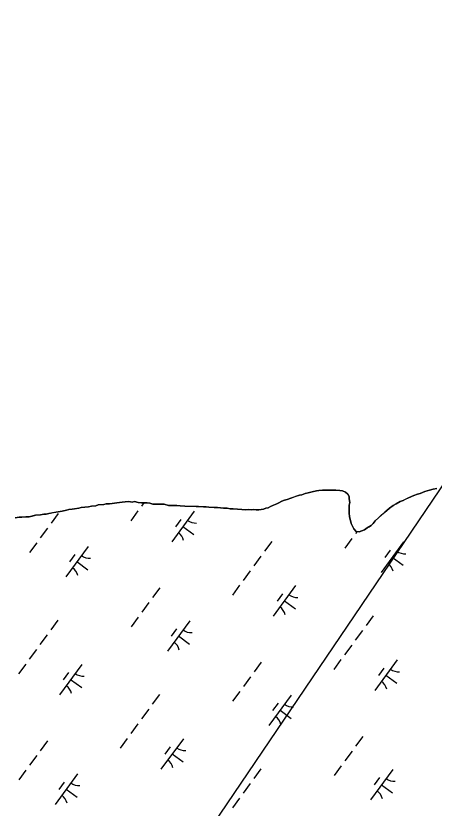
# Model space of a CAD drawing. Extents: x 3905714 to 3926767, y 183354 to 205755.
# Drawn here: x 3915542 to 3916095, y 193951 to 194998 of the extents above; entities that cross this region are included whole.
import ezdxf

# ---------------------------------------------------------------- set-up
doc = ezdxf.new("R2010")
doc.units = 0
for name, color, linetype in [('V-TOPO-SHOR', 7, 'Continuous'), ('V-UTIL-LINE', 7, 'Continuous'), ('V-WETL-SWMP', 7, 'Continuous')]:
    doc.layers.add(name, color=color, linetype=linetype)

msp = doc.modelspace()

# ---------------------------------------------------------------- linework, layer by layer
at = {"layer": 'V-TOPO-SHOR'}
for points in [[(3915541.4, 194334.6), (3915546.7, 194335.6), (3915550.3, 194335.6), (3915555.6, 194336.1), (3915559.7, 194336.1), (3915563.9, 194337.1), (3915568.1, 194338.1), (3915574.9, 194338.6), (3915579.1, 194339.6), (3915582.2, 194339.6), (3915585.9, 194340.6), (3915592.2, 194341.6), (3915598.4, 194342.6), (3915603.7, 194343.7), (3915609.4, 194344.7), (3915612.5, 194345.7), (3915616.7, 194346.2), (3915619.9, 194346.7), (3915625.6, 194347.7), (3915628.8, 194348.2), (3915633.5, 194348.7), (3915638.2, 194349.2), (3915642.3, 194350.2), (3915648.1, 194350.7), (3915651.2, 194351.7), (3915658.6, 194352.2), (3915661.7, 194353.2), (3915665.9, 194353.2), (3915669.5, 194353.7), (3915675.8, 194354.7), (3915682.6, 194355.2), (3915686.8, 194355.7), (3915691.5, 194356.2), (3915696.2, 194355.6), (3915699.3, 194356.2), (3915704, 194355.1), (3915708.2, 194354.5), (3915712.9, 194354.5), (3915716, 194354.5), (3915719.2, 194353.9), (3915723.3, 194352.9), (3915727, 194352.9), (3915731.2, 194352.8), (3915734.8, 194352.8), (3915738.5, 194352.8), (3915744.2, 194351.2), (3915747.9, 194351.2), (3915751.5, 194351.1), (3915755.2, 194351.1), (3915759.4, 194350.6), (3915765.6, 194350), (3915769.8, 194350), (3915773.5, 194350), (3915777.1, 194350), (3915780.8, 194349.9), (3915783.9, 194349.9), (3915790.2, 194349.4), (3915793.8, 194349.3), (3915797.5, 194348.8), (3915804.3, 194348.2), (3915809, 194348.2), (3915816.8, 194347.6), (3915821.5, 194347.6), (3915825.7, 194346.5), (3915829.3, 194346.5), (3915835.1, 194346), (3915840.8, 194345.9), (3915846, 194345.4), (3915849.2, 194345.9), (3915853.3, 194345.3), (3915857, 194345.8), (3915860.1, 194345.3), (3915863.3, 194345.3), (3915866.4, 194345.8), (3915869.5, 194346.3), (3915872.7, 194347.3), (3915875.8, 194347.8), (3915879, 194349.9), (3915882.6, 194351.4), (3915887.3, 194353), (3915890, 194354.5), (3915893.6, 194356.6), (3915897.3, 194358.1), (3915901, 194359.1), (3915905.7, 194360.7), (3915911.4, 194362.7), (3915917.2, 194364.8), (3915920.3, 194365.3), (3915924.5, 194366.8), (3915928.7, 194367.9), (3915933.9, 194368.9), (3915939.7, 194370.4), (3915942.8, 194370.9)], [(3915942.8, 194370.9), (3915947.5, 194371.4), (3915951.2, 194371.4), (3915956.4, 194371.4), (3915961.6, 194371.3), (3915965.3, 194371.3), (3915970.5, 194370.8), (3915974.2, 194370.2), (3915977.8, 194368.6), (3915980.9, 194366), (3915983, 194362.8), (3915983, 194359.7), (3915983.5, 194355), (3915982.9, 194351.4), (3915982.9, 194346.1), (3915982.9, 194341.4), (3915983.4, 194336.2), (3915984.4, 194331), (3915985.4, 194327.3), (3915987.5, 194322.6), (3915989, 194320), (3915992.1, 194316.8), (3915995.8, 194316.3), (3916003.1, 194318.9), (3916006.8, 194321.4), (3916009.4, 194323), (3916012, 194324.5), (3916014.6, 194327.1), (3916017.3, 194330.8), (3916021.5, 194334.9), (3916025.7, 194338.6), (3916029.9, 194342.2), (3916032.5, 194344.3), (3916036.2, 194347.4), (3916040.9, 194351), (3916045.1, 194353.1), (3916050.3, 194356.2), (3916054, 194357.7), (3916057.1, 194359.3), (3916061.3, 194361.3), (3916068.1, 194364.4), (3916072.9, 194366), (3916076.5, 194367), (3916082.8, 194369.6), (3916089.1, 194371.1), (3916093.8, 194372.6), (3916098.5, 194373.7)]]:
    msp.add_lwpolyline(points, dxfattribs=at)
at = {"layer": 'V-UTIL-LINE'}
msp.add_lwpolyline([(3920382.7, 200123.1), (3919431.3, 198911), (3917639.7, 196643), (3912671, 189304.1), (3911629.4, 187953.3)], dxfattribs=at)
at = {"layer": 'V-WETL-SWMP'}
for p, q in [((3915939.7, 194370.4), (3915933.9, 194368.9)), ((3915942.8, 194370.9), (3915939.7, 194370.4)), ((3915947.5, 194371.4), (3915942.8, 194370.9)), ((3915965.3, 194371.3), (3915947.5, 194371.4)), ((3915970.5, 194370.8), (3915965.3, 194371.3)), ((3915974.2, 194370.2), (3915970.5, 194370.8)), ((3915977.8, 194368.6), (3915974.2, 194370.2)), ((3916082.8, 194369.6), (3916076.5, 194367)), ((3916089.1, 194371.1), (3916082.8, 194369.6)), ((3916093.8, 194372.6), (3916089.1, 194371.1)), ((3916098.5, 194373.7), (3916093.8, 194372.6)), ((3915901, 194359.1), (3915897.3, 194358.1)), ((3915905.7, 194360.7), (3915901, 194359.1)), ((3915917.2, 194364.8), (3915905.7, 194360.7)), ((3915920.3, 194365.3), (3915917.2, 194364.8)), ((3915924.5, 194366.8), (3915920.3, 194365.3)), ((3915928.7, 194367.9), (3915924.5, 194366.8)), ((3915933.9, 194368.9), (3915928.7, 194367.9)), ((3915980.9, 194366), (3915977.8, 194368.6)), ((3915983, 194362.8), (3915980.9, 194366)), ((3915983, 194359.7), (3915983, 194362.8)), ((3915983.5, 194355), (3915983, 194359.7)), ((3916061.3, 194361.3), (3916054, 194357.7)), ((3916068.1, 194364.4), (3916061.3, 194361.3)), ((3916072.9, 194366), (3916068.1, 194364.4)), ((3916076.5, 194367), (3916072.9, 194366)), ((3915638.2, 194349.2), (3915628.8, 194348.2)), ((3915642.3, 194350.2), (3915638.2, 194349.2)), ((3915648.1, 194350.7), (3915642.3, 194350.2)), ((3915651.2, 194351.7), (3915648.1, 194350.7)), ((3915658.6, 194352.2), (3915651.2, 194351.7)), ((3915661.7, 194353.2), (3915658.6, 194352.2)), ((3915665.9, 194353.2), (3915661.7, 194353.2)), ((3915669.5, 194353.7), (3915665.9, 194353.2)), ((3915675.8, 194354.7), (3915669.5, 194353.7)), ((3915682.6, 194355.2), (3915675.8, 194354.7)), ((3915686.8, 194355.7), (3915682.6, 194355.2)), ((3915691.5, 194356.2), (3915686.8, 194355.7)), ((3915696.2, 194355.6), (3915691.5, 194356.2)), ((3915699.3, 194356.2), (3915696.2, 194355.6)), ((3915704, 194355.1), (3915699.3, 194356.2)), ((3915708.2, 194354.5), (3915704, 194355.1)), ((3915716, 194354.5), (3915708.2, 194354.5)), ((3915711.5, 194354.5), (3915708.4, 194350.2)), ((3915719.2, 194353.9), (3915716, 194354.5)), ((3915723.3, 194352.9), (3915719.2, 194353.9)), ((3915738.5, 194352.8), (3915723.3, 194352.9)), ((3915744.2, 194351.2), (3915738.5, 194352.8)), ((3915755.2, 194351.1), (3915744.2, 194351.2)), ((3915759.4, 194350.6), (3915755.2, 194351.1)), ((3915765.6, 194350), (3915759.4, 194350.6)), ((3915783.9, 194349.9), (3915765.6, 194350)), ((3915790.2, 194349.4), (3915783.9, 194349.9)), ((3915793.8, 194349.3), (3915790.2, 194349.4)), ((3915797.5, 194348.8), (3915793.8, 194349.3)), ((3915804.3, 194348.2), (3915797.5, 194348.8)), ((3915879, 194349.9), (3915875.8, 194347.8)), ((3915882.6, 194351.4), (3915879, 194349.9)), ((3915887.3, 194353), (3915882.6, 194351.4)), ((3915890, 194354.5), (3915887.3, 194353)), ((3915893.6, 194356.6), (3915890, 194354.5)), ((3915897.3, 194358.1), (3915893.6, 194356.6)), ((3915982.9, 194351.4), (3915983.5, 194355)), ((3915982.9, 194341.4), (3915982.9, 194351.4)), ((3916040.9, 194351), (3916036.2, 194347.4)), ((3916045.1, 194353.1), (3916040.9, 194351)), ((3916050.3, 194356.2), (3916045.1, 194353.1)), ((3916054, 194357.7), (3916050.3, 194356.2)), ((3915568.1, 194338.1), (3915559.7, 194336.1)), ((3915574.9, 194338.6), (3915568.1, 194338.1)), ((3915579.1, 194339.6), (3915574.9, 194338.6)), ((3915582.2, 194339.6), (3915579.1, 194339.6)), ((3915585.9, 194340.6), (3915582.2, 194339.6)), ((3915598.4, 194342.6), (3915585.9, 194340.6)), ((3915598.2, 194340.5), (3915588.8, 194327.6)), ((3915603.7, 194343.7), (3915598.4, 194342.6)), ((3915609.4, 194344.7), (3915603.7, 194343.7)), ((3915612.5, 194345.7), (3915609.4, 194344.7)), ((3915616.7, 194346.2), (3915612.5, 194345.7)), ((3915619.9, 194346.7), (3915616.7, 194346.2)), ((3915625.6, 194347.7), (3915619.9, 194346.7)), ((3915628.8, 194348.2), (3915625.6, 194347.7)), ((3915703.6, 194343.8), (3915694.2, 194330.9)), ((3915777.8, 194343.4), (3915748.3, 194303.1)), ((3915809, 194348.2), (3915804.3, 194348.2)), ((3915816.8, 194347.6), (3915809, 194348.2)), ((3915821.5, 194347.6), (3915816.8, 194347.6)), ((3915825.7, 194346.5), (3915821.5, 194347.6)), ((3915829.3, 194346.5), (3915825.7, 194346.5)), ((3915835.1, 194346), (3915829.3, 194346.5)), ((3915840.8, 194345.9), (3915835.1, 194346)), ((3915846, 194345.4), (3915840.8, 194345.9)), ((3915849.2, 194345.9), (3915846, 194345.4)), ((3915853.3, 194345.3), (3915849.2, 194345.9)), ((3915857, 194345.8), (3915853.3, 194345.3)), ((3915860.1, 194345.3), (3915857, 194345.8)), ((3915863.3, 194345.3), (3915860.1, 194345.3)), ((3915869.5, 194346.3), (3915863.3, 194345.3)), ((3915872.7, 194347.3), (3915869.5, 194346.3)), ((3915875.8, 194347.8), (3915872.7, 194347.3)), ((3915983.4, 194336.2), (3915982.9, 194341.4)), ((3916029.9, 194342.2), (3916021.5, 194334.9)), ((3916032.5, 194344.3), (3916029.9, 194342.2)), ((3916036.2, 194347.4), (3916032.5, 194344.3)), ((3915546.7, 194335.6), (3915541.4, 194334.6)), ((3915550.3, 194335.6), (3915546.7, 194335.6)), ((3915555.6, 194336.1), (3915550.3, 194335.6)), ((3915559.7, 194336.1), (3915555.6, 194336.1)), ((3915760.4, 194332.7), (3915753.3, 194323)), ((3915984.4, 194331), (3915983.4, 194336.2)), ((3915985.4, 194327.3), (3915984.4, 194331)), ((3916017.3, 194330.8), (3916014.6, 194327.1)), ((3916021.5, 194334.9), (3916017.3, 194330.8)), ((3915584, 194321.1), (3915574.6, 194308.2)), ((3915763.1, 194323.3), (3915777.6, 194312.6)), ((3915987.5, 194322.6), (3915985.4, 194327.3)), ((3915989, 194320), (3915987.5, 194322.6)), ((3915992.1, 194316.8), (3915989, 194320)), ((3916003.1, 194318.9), (3915995.8, 194316.3)), ((3916006.8, 194321.4), (3916003.1, 194318.9)), ((3916012, 194324.5), (3916006.8, 194321.4)), ((3916014.6, 194327.1), (3916012, 194324.5)), ((3915986.5, 194307.6), (3915977.1, 194294.7)), ((3915993.2, 194316.7), (3915991.3, 194314)), ((3915995.8, 194316.3), (3915992.1, 194316.8)), ((3915569.9, 194301.8), (3915560.4, 194288.9)), ((3915637.9, 194296.9), (3915608.3, 194256.6)), ((3915880.4, 194303.5), (3915870.9, 194290.6)), ((3916054.5, 194302.8), (3916025, 194262.4)), ((3915620.4, 194286.2), (3915613.3, 194276.5)), ((3916037.1, 194292), (3916030, 194282.3)), ((3915623.1, 194276.8), (3915637.6, 194266.1)), ((3915866.2, 194284.2), (3915856.7, 194271.3)), ((3916039.8, 194282.6), (3916054.3, 194272)), ((3915852, 194264.8), (3915842.6, 194251.9)), ((3915837.8, 194245.5), (3915828.4, 194232.6)), ((3915912, 194245.1), (3915882.5, 194204.8)), ((3915732.4, 194242.2), (3915723, 194229.3)), ((3915894.6, 194234.4), (3915887.5, 194224.7)), ((3915718.2, 194222.8), (3915708.8, 194209.9)), ((3915897.2, 194225), (3915911.8, 194214.3)), ((3915704, 194203.5), (3915694.6, 194190.5)), ((3916014.6, 194205.2), (3916005.1, 194192.3)), ((3915597.9, 194199.4), (3915588.4, 194186.5)), ((3915772.1, 194198.6), (3915742.5, 194158.3)), ((3915754.6, 194187.9), (3915747.5, 194178.2)), ((3916000.4, 194185.9), (3915990.9, 194173)), ((3915583.7, 194180.1), (3915574.2, 194167.2)), ((3915757.3, 194178.5), (3915771.8, 194167.8)), ((3915569.5, 194160.7), (3915560.1, 194147.8)), ((3915986.2, 194166.5), (3915976.7, 194153.6)), ((3915555.3, 194141.3), (3915545.9, 194128.4)), ((3915629.5, 194141), (3915600, 194100.7)), ((3915866.6, 194143.9), (3915857.1, 194131)), ((3915972, 194147.2), (3915962.5, 194134.3)), ((3916046.2, 194146.8), (3916016.6, 194106.5)), ((3915612.1, 194130.2), (3915605, 194120.6)), ((3916028.7, 194136.1), (3916021.6, 194126.4)), ((3915614.7, 194120.8), (3915629.3, 194110.2)), ((3915852.4, 194124.5), (3915843, 194111.6)), ((3916031.4, 194126.7), (3916045.9, 194116)), ((3915732.1, 194101.1), (3915722.6, 194088.2)), ((3915838.2, 194105.1), (3915828.8, 194092.2)), ((3915906.2, 194100.3), (3915876.7, 194060)), ((3915888.8, 194089.6), (3915881.7, 194079.9)), ((3915717.9, 194081.8), (3915708.4, 194068.8)), ((3915891.5, 194080.2), (3915906, 194069.5)), ((3915703.7, 194062.4), (3915694.2, 194049.5)), ((3916000.8, 194045.6), (3915991.3, 194032.7)), ((3915584.1, 194039.7), (3915574.6, 194026.8)), ((3915689.5, 194043), (3915680.1, 194030.1)), ((3915763.7, 194042.7), (3915734.1, 194002.4)), ((3915746.2, 194031.9), (3915739.1, 194022.3)), ((3915986.6, 194026.2), (3915977.1, 194013.3)), ((3915569.9, 194020.4), (3915560.5, 194007.5)), ((3915748.9, 194022.5), (3915763.4, 194011.9)), ((3915866.2, 194002.8), (3915856.8, 193989.9)), ((3915972.4, 194006.8), (3915962.9, 193993.9)), ((3915555.7, 194001), (3915546.3, 193988.1)), ((3915623.7, 193996.2), (3915594.2, 193955.9)), ((3916040.4, 194002), (3916010.9, 193961.7)), ((3915606.3, 193985.4), (3915599.2, 193975.7)), ((3915852.1, 193983.4), (3915842.6, 193970.5)), ((3916023, 193991.2), (3916015.9, 193981.6)), ((3916025.6, 193981.8), (3916040.2, 193971.2)), ((3915609, 193976), (3915623.5, 193965.4)), ((3915837.9, 193964.1), (3915828.4, 193951.2))]:
    msp.add_line(p, q, dxfattribs=at)
for centre, start, end in [((3915779.6, 194345.4), 233, 274.5436), ((3915746.9, 194300.9), 13, 54.5436), ((3916056.3, 194304.7), 233, 274.5436), ((3915639.6, 194298.9), 233, 274.5436), ((3915607, 194254.3), 13, 54.5436), ((3916023.6, 194260.2), 13, 54.5436), ((3915913.7, 194247.1), 233, 274.5436), ((3915881.1, 194202.6), 13, 54.5436), ((3915773.8, 194200.6), 233, 274.5436), ((3915741.1, 194156), 13, 54.5436), ((3915631.3, 194143), 233, 274.5436), ((3916047.9, 194148.8), 233, 274.5436), ((3916015.3, 194104.2), 13, 54.5436), ((3915598.6, 194098.4), 13, 54.5436), ((3915908, 194102.3), 233, 274.5436), ((3915875.3, 194057.7), 13, 54.5436), ((3915765.4, 194044.7), 233, 274.5436), ((3915732.8, 194000.1), 13, 54.5436), ((3915625.5, 193998.2), 233, 274.5436), ((3916042.2, 194004), 233, 274.5436), ((3916009.5, 193959.4), 13, 54.5436), ((3915592.8, 193953.6), 13, 54.5436)]:
    msp.add_arc(centre, 17.6, start, end, dxfattribs=at)

doc.saveas('drawing.dxf')
